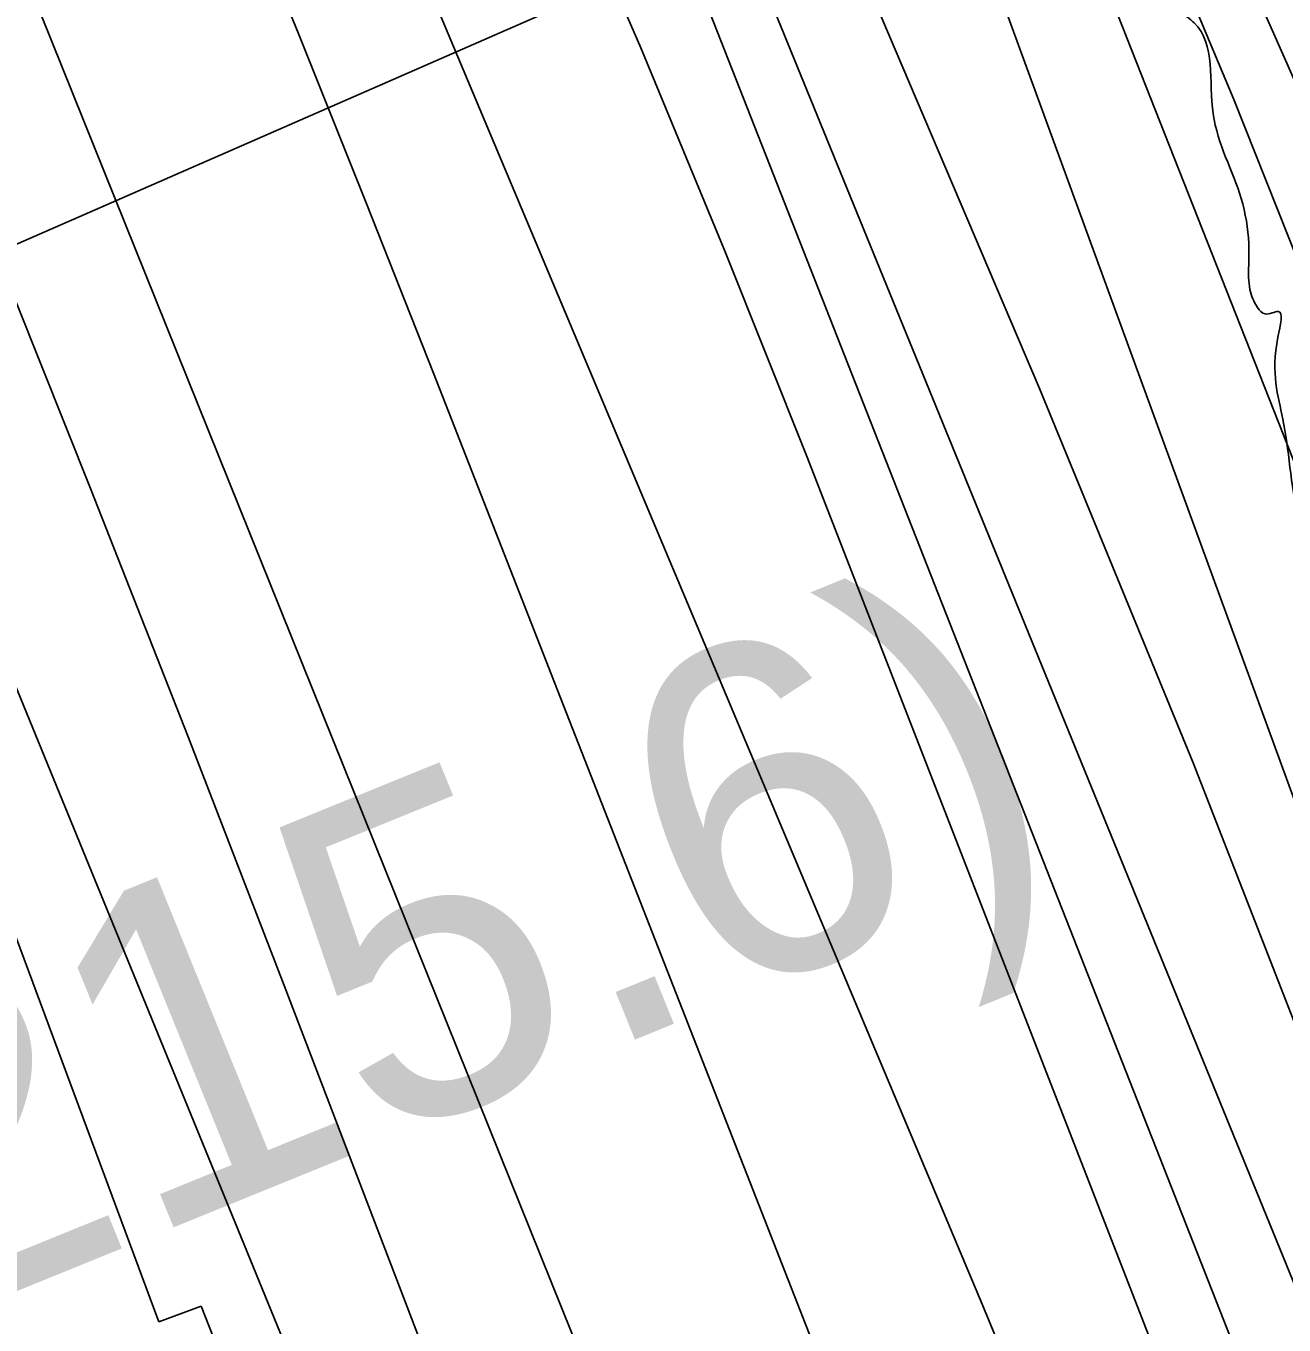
# Model space of a CAD drawing. Extents: x 3329297 to 3367176, y 649250 to 674653.
# Drawn here: x 3341882.4 to 3342263.3, y 665891.9 to 666284.9 of the extents above; entities that cross this region are included whole.
import ezdxf

# ---------------------------------------------------------------- set-up
doc = ezdxf.new("R2010")
doc.units = 0
for name, color, linetype in [('V-CHAN-NAID', 7, 'Continuous'), ('V-RIVR-EDGE', 7, 'Continuous'), ('V-RIVR-RANG', 7, 'Continuous'), ('V-RRAP-RVMT', 7, 'Continuous'), ('V-TOPO-DPTH', 7, 'Continuous'), ('V-TOPO-MAJR', 7, 'Continuous'), ('V-TOPO-MINR', 7, 'Continuous'), ('V-TOPO-WATR', 7, 'Continuous')]:
    doc.layers.add(name, color=color, linetype=linetype)

msp = doc.modelspace()

# ---------------------------------------------------------------- linework, layer by layer
at = {"layer": 'V-RIVR-EDGE'}
msp.add_spline([(3342816.41, 664076.7), (3342812.76, 664100.73), (3342811.24, 664114.69), (3342810.49, 664125.17), (3342811.67, 664129.43), (3342815.94, 664131.36), (3342822.14, 664130.96), (3342827.58, 664133.66), (3342827.98, 664138.7), (3342825.71, 664163.52), (3342823.01, 664169.35), (3342818.01, 664185.26), (3342816.5, 664200), (3342816.91, 664208.92), (3342818.1, 664220.94), (3342817.34, 664227.14), (3342814.66, 664243.44), (3342809.27, 664257.41), (3342808.51, 664264.01), (3342808.92, 664272.54), (3342814.79, 664296.18), (3342814.82, 664305.49), (3342810.59, 664319.46), (3342799.78, 664338.87), (3342790.88, 664350.14), (3342779.66, 664360.25), (3342778.51, 664365.3), (3342779.3, 664369.17), (3342779.69, 664370.72), (3342785.91, 664376.91), (3342798.35, 664388.13), (3342804.18, 664396.26), (3342807.71, 664410.21), (3342807.34, 664416.8), (3342805.02, 664421.46), (3342805.03, 664424.18), (3342805.05, 664435.04), (3342805.48, 664451.32), (3342803.59, 664468.39), (3342800.14, 664485.46), (3342800.15, 664492.05), (3342800.55, 664495.93), (3342805.6, 664499.41), (3342810.27, 664507.15), (3342811.45, 664513.74), (3342812.65, 664526.54), (3342808.84, 664554.08), (3342808.48, 664564.55), (3342811.98, 664571.52), (3342819.76, 664577.71), (3342825.21, 664588.56), (3342825.62, 664596.7), (3342825.25, 664604.07), (3342821.39, 664610.67), (3342817.54, 664623.86), (3342808.64, 664632.03), (3342807.5, 664639.01), (3342807.51, 664645.61), (3342805.59, 664651.04), (3342795.55, 664667.74), (3342786.28, 664683.28), (3342782.79, 664682.12), (3342779.3, 664685.62), (3342772.36, 664698.82), (3342765.01, 664705.82), (3342757.66, 664715.15), (3342754.96, 664720.97), (3342754.97, 664725.24), (3342756.92, 664729.5), (3342762.36, 664734.91), (3342763.16, 664745.77), (3342759.34, 664768.66), (3342756.66, 664780.69), (3342750.49, 664796.21), (3342738.91, 664818.35), (3342728.88, 664839.31), (3342718.83, 664850.59), (3342704.53, 664870.4), (3342673.21, 664906.93), (3342667.03, 664917.03), (3342662.4, 664928.67), (3342645.77, 664948.1), (3342638.82, 664957.43), (3342632.64, 664969.85), (3342630.72, 664978), (3342626.86, 664984.99), (3342614.87, 664996.66), (3342611.39, 664999.38), (3342609.84, 665001.32), (3342609.85, 665006.36), (3342606.76, 665010.25), (3342597.86, 665020.35), (3342593.22, 665025.41), (3342592.47, 665033.17), (3342590.94, 665044.42), (3342589.42, 665054.5), (3342588.28, 665065.36), (3342585.98, 665077), (3342585.23, 665086.7), (3342585.25, 665096.4), (3342584.88, 665101.05), (3342582.95, 665104.16), (3342580.25, 665109.59), (3342577.16, 665116.97), (3342577.18, 665122.79), (3342577.2, 665131.71), (3342577.22, 665142.56), (3342577.25, 665154.2), (3342576.12, 665167.77), (3342572.7, 665192.99), (3342566.93, 665215.11), (3342563.48, 665229.47), (3342558.85, 665239.95), (3342557.31, 665244.22), (3342555.4, 665255.47), (3342553.11, 665268.66), (3342549.27, 665284.57), (3342541.57, 665307.08), (3342537.34, 665321.83), (3342531.95, 665340.07), (3342533.51, 665343.55), (3342533.53, 665349.76), (3342526.98, 665368.39), (3342525.46, 665379.64), (3342523.54, 665388.18), (3342518.15, 665403.7), (3342515.47, 665416.12), (3342514.34, 665430.86), (3342508.57, 665450.65), (3342503.19, 665470.83), (3342492.38, 665490.63), (3342491.63, 665499.17), (3342490.87, 665508.48), (3342486.28, 665532.92), (3342483.6, 665545.33), (3342477.81, 665557.76), (3342475.93, 665580.26), (3342474.8, 665594.22), (3342470.17, 665605.48), (3342467.87, 665614.4), (3342467.13, 665629.53), (3342466.39, 665643.49), (3342466.82, 665662.1), (3342467.25, 665679.55), (3342463.41, 665695.46), (3342454.93, 665713.71), (3342445.67, 665732.35), (3342448.39, 665735.45), (3342449.55, 665735.05), (3342454.58, 665728.84), (3342456.13, 665730.38), (3342456.13, 665730.77), (3342455.37, 665734.65), (3342442.22, 665750.97), (3342428.7, 665771.56), (3342413.65, 665800.68), (3342398.6, 665832.52), (3342380.47, 665869.41), (3342358.86, 665914.06), (3342350, 665938.51), (3342337.27, 665963.36), (3342312.2, 666021.59), (3342297.17, 666058.47), (3342281.74, 666092.64), (3342274.81, 666112.43), (3342267.5, 666136.11), (3342262.92, 666165.98), (3342261.43, 666190.8), (3342261.45, 666198.56), (3342257.57, 666197.79), (3342255.25, 666199.74), (3342252.93, 666205.17), (3342252.57, 666212.54), (3342252.58, 666219.13), (3342250.29, 666232.71), (3342241.82, 666258.33), (3342236.07, 666285.87), (3342231.81, 666288.99), (3342227.55, 666291.71), (3342219.05, 666302.59), (3342218.67, 666306.86), (3342219.07, 666312.29), (3342210.16, 666314.25), (3342205.13, 666318.91), (3342203.98, 666324.35), (3342203.99, 666330.16), (3342202.08, 666339.09), (3342191.65, 666356.56), (3342180.04, 666369), (3342175.41, 666377.55), (3342164.99, 666396.96), (3342154.58, 666421.81), (3342139.95, 666463.34), (3342130.7, 666487.79), (3342122.99, 666506.43), (3342111.8, 666527.4), (3342098.68, 666554.19), (3342094.83, 666565.83), (3342092.54, 666581.74), (3342088.69, 666594.54), (3342085.25, 666612.78), (3342082.17, 666622.09), (3342072.89, 666631.81), (3342063.22, 666645.41), (3342057.44, 666657.83), (3342049.73, 666678.02), (3342048.22, 666693.14), (3342050.17, 666696.63), (3342050.96, 666704.38), (3342046.71, 666709.05), (3342039.36, 666716.82), (3342032.41, 666729.25), (3342015.81, 666761.09), (3342003.06, 666780.9), (3341996.09, 666786.35), (3341994.95, 666792.55), (3341992.63, 666796.44), (3341982.97, 666811.97), (3341967.13, 666835.28), (3341953.59, 666848.89), (3341946.63, 666857.44), (3341940.45, 666867.92), (3341935.81, 666874.14), (3341919.16, 666884.26), (3341915.69, 666890.09), (3341911.45, 666900.18), (3341899.85, 666913.78), (3341894.82, 666921.16), (3341889.03, 666931.65), (3341869.32, 666956.91), (3341855.01, 666974.78), (3341848.82, 666978.67), (3341839.53, 666986.84), (3341829.09, 667000.44), (3341821.76, 667015.19), (3341819.07, 667024.89), (3341817.15, 667031.1), (3341806.31, 667038.89), (3341788.13, 667056.77), (3341778.46, 667069.98), (3341769.56, 667076.21), (3341762.98, 667079.71), (3341756.02, 667089.04), (3341748.29, 667099.53), (3341738.62, 667112.35), (3341730.89, 667120.12), (3341719.29, 667133.73), (3341714.66, 667143.05), (3341706.55, 667156.64), (3341694.95, 667171.79), (3341682.22, 667198.97), (3341673.73, 667217.22), (3341665.66, 667244.77), (3341658.35, 667270.77), (3341654.5, 667280.86), (3341646.79, 667297.56), (3341633.67, 667325.51), (3341621.31, 667347.26), (3341603.92, 667370.57), (3341601.61, 667379.11), (3341595.05, 667392.31), (3341586.57, 667412.5), (3341578.1, 667435.79), (3341568.43, 667448.22), (3341554.13, 667467.65), (3341537.52, 667492.51), (3341516.66, 667523.97), (3341476.08, 667581.85), (3341429.71, 667650.22), (3341398.03, 667697.22), (3341370.98, 667737.23), (3341354.76, 667763.64), (3341343.55, 667778.41), (3341338.9, 667782.3), (3341332.33, 667790.07), (3341325.39, 667805.99), (3341317.65, 667814.15), (3341305.28, 667827.37), (3341300.64, 667833.19), (3341282.89, 667869.69), (3341259.72, 667911.24), (3341224.58, 667969.5), (3341190.57, 668018.45), (3341159.67, 668067), (3341126.02, 668105.48), (3341085.81, 668151.72), (3341034.77, 668213.12), (3340998.8, 668250.83), (3340967.07, 668282.32), (3340929.92, 668312.66), (3340887.35, 668349.99), (3340852.52, 668378), (3340818.08, 668406.01), (3340783.64, 668439.06), (3340747.67, 668475.99), (3340722.92, 668504.36), (3340704.36, 668525.73), (3340693.92, 668537.01), (3340680.75, 668543.24), (3340672.61, 668546.75), (3340664.48, 668552.59), (3340650.93, 668563.48), (3340645.91, 668568.92), (3340640.88, 668576.69), (3340634.7, 668584.08), (3340619.62, 668601.57), (3340609.54, 668604.69), (3340603.74, 668608.97), (3340599.1, 668614.41), (3340595.62, 668621.01), (3340589.43, 668627.24), (3340567.76, 668645.9), (3340549.95, 668659.13), (3340496.93, 668702.7), (3340430.76, 668760.64), (3340383.93, 668798.76), (3340346.77, 668824.45), (3340316.96, 668845.08), (3340289.86, 668863.37), (3340255.41, 668891.77), (3340209.37, 668936.09), (3340181.13, 668962.92), (3340159.06, 668977.32), (3340134.29, 668996.39), (3340120.75, 669009.22), (3340113.4, 669017.77), (3340109.92, 669023.59), (3340107.6, 669025.92), (3340099.85, 669026.72), (3340094.42, 669027.9), (3340089.39, 669030.24), (3340085.14, 669036.45), (3340084.76, 669043.04), (3340082.06, 669046.15), (3340066.19, 669058.99), (3340051.1, 669071.44), (3340041.8, 669077.66), (3339987.61, 669116.19), (3339929.52, 669149.3), (3339882.28, 669177.34), (3339823.8, 669212), (3339768.82, 669245.87), (3339704.94, 669289.46), (3339659.64, 669320.6), (3339613.98, 669359.49), (3339576.03, 669382.85), (3339562.87, 669392.97), (3339559.39, 669394.53), (3339555.89, 669394.15), (3339553.17, 669389.89), (3339550.84, 669388.73), (3339546.19, 669392.24), (3339540.39, 669395.35), (3339537.28, 669393.03), (3339533.01, 669392.66), (3339518.67, 669398.12), (3339507.83, 669404.74), (3339498.93, 669411.35), (3339490.01, 669411.38), (3339486.53, 669416.04), (3339483.43, 669417.6), (3339473.36, 669420.73), (3339460.58, 669427.74), (3339447.8, 669435.52), (3339435.41, 669443.31), (3339423.8, 669453.42), (3339413.36, 669464.7), (3339407.94, 669471.3), (3339393.62, 669479.48), (3339378.13, 669489.21), (3339357.61, 669502.45), (3339355.67, 669504.78), (3339358.39, 669506.33), (3339359.56, 669509.43), (3339359.18, 669510.98), (3339356.48, 669515.25), (3339347.17, 669516.82), (3339341.34, 669512.57), (3339338.24, 669513.36), (3339320.82, 669525.81), (3339311.15, 669534.75), (3339296.06, 669548.75), (3339293.35, 669550.31), (3339286.37, 669549.16), (3339280.93, 669546.46), (3339277.05, 669546.47), (3339268.14, 669549.98), (3339250.71, 669559.72), (3339229.04, 669575.67), (3339210.84, 669586.97), (3339202.33, 669595.13), (3339200.4, 669599.4), (3339200.02, 669604.83), (3339198.1, 669611.04), (3339183.01, 669622.71), (3339166.35, 669632.45)], degree=3, dxfattribs=at)
at = {"layer": 'V-RIVR-RANG'}
msp.add_line((3342544.28, 666509.7), (3341591.49, 666092.81), dxfattribs=at)
at = {"layer": 'V-RRAP-RVMT'}
for p, q in [((3341879.33, 666009.68), (3341922.64, 665892.85)), ((3341922.64, 665892.85), (3341935.51, 665897.65)), ((3341935.51, 665897.65), (3341984.04, 665773.15))]:
    msp.add_line(p, q, dxfattribs=at)
at = {"layer": 'V-TOPO-DPTH'}
for points in [[(3342746.37, 664570.09), (3342482.89, 665316.86), (3342466.6, 665363.34), (3342450.45, 665409.86), (3342434.5, 665456.45), (3342418.69, 665503.09), (3342389.48, 665589.87), (3342388.36, 665593.15), (3342387.23, 665596.42), (3342386.07, 665599.68), (3342384.89, 665602.94), (3342366.55, 665653.18), (3342356.03, 665681.5), (3342345.29, 665709.73), (3342334.24, 665737.84), (3342322.98, 665765.86), (3342010.97, 666529.7)], [(3342746.37, 664570.09), (3342482.89, 665316.86), (3342466.6, 665363.34), (3342450.45, 665409.86), (3342434.5, 665456.45), (3342418.69, 665503.09), (3342389.48, 665589.87), (3342388.36, 665593.15), (3342387.23, 665596.42), (3342386.07, 665599.68), (3342384.89, 665602.94), (3342366.55, 665653.18), (3342356.03, 665681.5), (3342345.29, 665709.73), (3342334.24, 665737.84), (3342322.98, 665765.86), (3342010.97, 666529.7)], [(3341924.02, 666487.78), (3342171.87, 665898.21), (3342194.61, 665843.25), (3342216.94, 665788.11), (3342238.64, 665732.73), (3342259.94, 665677.18), (3342296.17, 665581.04), (3342299.03, 665573.44), (3342301.88, 665565.84), (3342304.72, 665558.23), (3342307.55, 665550.62), (3342396.68, 665310.59), (3342429.99, 665221.96), (3342463.78, 665133.53), (3342498.28, 665045.36), (3342533.25, 664957.38), (3342558.51, 664894.57), (3342581.03, 664838.07), (3342603.34, 664781.48), (3342625.3, 664724.75)], [(3341924.02, 666487.78), (3342171.87, 665898.21), (3342194.61, 665843.25), (3342216.94, 665788.11), (3342238.64, 665732.73), (3342259.94, 665677.18), (3342296.17, 665581.04), (3342299.03, 665573.44), (3342301.88, 665565.84), (3342304.72, 665558.23), (3342307.55, 665550.62), (3342396.68, 665310.59), (3342429.99, 665221.96), (3342463.78, 665133.53), (3342498.28, 665045.36), (3342533.25, 664957.38), (3342558.51, 664894.57), (3342581.03, 664838.07), (3342603.34, 664781.48), (3342625.3, 664724.75)], [(3342213.91, 666344.24), (3342248.03, 666262.65), (3342280.72, 666180.47), (3342312.47, 666097.91), (3342483.02, 665642.52), (3342485.21, 665636.51), (3342487.34, 665630.48), (3342489.35, 665624.41), (3342491.3, 665618.32), (3342634.58, 665157.16), (3342664.89, 665059.88), (3342695.3, 664962.62), (3342725.85, 664865.41), (3342756.5, 664768.24), (3342817.37, 664575.8), (3342817.87, 664573.91), (3342818.26, 664571.02), (3342818.28, 664568.1), (3342772.99, 663696.25)], [(3342041.88, 666339.59), (3342068.54, 666278.3), (3342094.09, 666216.54), (3342118.9, 666154.46), (3342320.82, 665635.53), (3342331.54, 665607.96), (3342342.24, 665580.38), (3342352.91, 665552.79), (3342363.57, 665525.2), (3342380.15, 665482.26), (3342398.99, 665433.16), (3342417.73, 665384.01), (3342436.29, 665334.8), (3342454.74, 665285.55), (3342456.85, 665279.88), (3342476.2, 665227.73), (3342495.46, 665175.55), (3342514.59, 665123.32), (3342533.63, 665071.06), (3342718.12, 664562.58)], [(3342718.12, 664562.58), (3342533.63, 665071.06), (3342514.59, 665123.32), (3342495.46, 665175.55), (3342476.2, 665227.73), (3342456.85, 665279.88), (3342454.74, 665285.55), (3342436.29, 665334.8), (3342417.73, 665384.01), (3342398.99, 665433.16), (3342380.15, 665482.26), (3342363.57, 665525.2), (3342352.91, 665552.79), (3342342.24, 665580.38), (3342331.54, 665607.96), (3342320.82, 665635.53), (3342118.9, 666154.46), (3342094.09, 666216.54), (3342068.54, 666278.3), (3342041.88, 666339.59)], [(3342561.1, 664693.1), (3342536.78, 664768.86), (3342511.62, 664844.32), (3342485.19, 664919.35), (3342457.91, 664994.08), (3342441.54, 665037.77), (3342420.81, 665093.47), (3342400.24, 665149.23), (3342379.91, 665205.07), (3342359.75, 665260.98), (3342351.29, 665284.58), (3342335.35, 665328.69), (3342319.24, 665372.73), (3342302.88, 665416.68), (3342286.35, 665460.56), (3342275.88, 665488.12), (3342264.42, 665518.16), (3342252.9, 665548.18), (3342241.28, 665578.17), (3342229.6, 665608.13), (3342005.82, 666179.84), (3341985.44, 666231.37), (3341964.82, 666282.8), (3341943.85, 666334.08)], [(3341943.85, 666334.08), (3341964.82, 666282.8), (3341985.44, 666231.37), (3342005.82, 666179.84), (3342229.6, 665608.13), (3342241.28, 665578.17), (3342252.9, 665548.18), (3342264.42, 665518.16), (3342275.88, 665488.12), (3342286.35, 665460.56), (3342302.88, 665416.68), (3342319.24, 665372.73), (3342335.35, 665328.69), (3342351.29, 665284.58), (3342359.75, 665260.98), (3342379.91, 665205.07), (3342400.24, 665149.23), (3342420.81, 665093.47), (3342441.54, 665037.77), (3342457.91, 664994.08), (3342485.19, 664919.35), (3342511.62, 664844.32), (3342536.78, 664768.86), (3342561.1, 664693.1)], [(3342162.24, 666335.77), (3342410.61, 665656.31), (3342418.95, 665633.05), (3342427.09, 665609.73), (3342434.94, 665586.3), (3342442.6, 665562.81), (3342703.31, 664745.72), (3342712.82, 664716.35), (3342722.51, 664687.04), (3342732.45, 664657.82), (3342742.57, 664628.66), (3342762.18, 664572.94), (3342762.76, 664571.81), (3342763.49, 664570.82), (3342765.55, 664569.42), (3342770.48, 664567.43), (3342773.46, 664565.47), (3342775.75, 664563.07), (3342776.99, 664559.99), (3342777.54, 664556.46), (3342752.36, 663979.79), (3342746.15, 663858.52), (3342738.73, 663737.33)], [(3342738.73, 663737.33), (3342746.15, 663858.52), (3342752.36, 663979.79), (3342777.54, 664556.46), (3342776.99, 664559.99), (3342775.75, 664563.07), (3342773.46, 664565.47), (3342770.48, 664567.43), (3342765.55, 664569.42), (3342763.49, 664570.82), (3342762.76, 664571.81), (3342762.18, 664572.94), (3342742.57, 664628.66), (3342732.45, 664657.82), (3342722.51, 664687.04), (3342712.82, 664716.35), (3342703.31, 664745.72), (3342442.6, 665562.81), (3342434.94, 665586.3), (3342427.09, 665609.73), (3342418.95, 665633.05), (3342410.61, 665656.31), (3342162.24, 666335.77)]]:
    msp.add_lwpolyline(points, dxfattribs=at)
at = {"layer": 'V-TOPO-MAJR'}
msp.add_lwpolyline([(3342499.49, 663200.43), (3342514.84, 664482.04), (3342514.16, 664505.02), (3342512.21, 664527.83), (3342508.37, 664550.41), (3342503.28, 664572.82), (3342448.74, 664773.43), (3342413.78, 664895.5), (3342376.64, 665016.87), (3342336.24, 665137.2), (3342293.66, 665256.83), (3342193.8, 665525.86), (3342193.46, 665526.77), (3342193.28, 665527.23), (3342193.11, 665527.68), (3342191.1, 665532.94), (3342189.91, 665536.02), (3342188.71, 665539.1), (3342187.49, 665542.17), (3342186.27, 665545.24), (3341820.92, 666452.1)], dxfattribs=at)
at = {"layer": 'V-TOPO-MINR'}
for points in [[(3342781.67, 663507.75), (3342840.16, 664572.02), (3342839.86, 664575.67), (3342839.73, 664576.18), (3342714.04, 664997.71), (3342681.72, 665105.22), (3342649.08, 665212.63), (3342615.94, 665319.89), (3342582.49, 665427.05), (3342527.81, 665600.81), (3342521.29, 665620.96), (3342514.57, 665641.05), (3342507.55, 665661.02), (3342500.32, 665680.93), (3342438.57, 665846.96), (3342399.38, 665949.45), (3342358.95, 666051.43), (3342316.65, 666152.66), (3342273.11, 666253.38), (3342138.95, 666556.06)], [(3342746.37, 664570.09), (3342482.89, 665316.86), (3342466.6, 665363.34), (3342450.45, 665409.86), (3342434.5, 665456.45), (3342418.69, 665503.09), (3342389.48, 665589.87), (3342388.36, 665593.15), (3342387.23, 665596.42), (3342386.07, 665599.68), (3342384.89, 665602.94), (3342366.55, 665653.18), (3342356.03, 665681.5), (3342345.29, 665709.73), (3342334.24, 665737.84), (3342322.98, 665765.86), (3342010.97, 666529.7)], [(3342732.25, 664566.34), (3342446.55, 665368.48), (3342438.14, 665392.03), (3342429.71, 665415.57), (3342421.24, 665439.09), (3342412.75, 665462.61), (3342410.15, 665469.8), (3342402.86, 665489.68), (3342395.48, 665509.53), (3342387.94, 665529.33), (3342380.3, 665549.08), (3342372.58, 665568.81), (3342364.86, 665588.53), (3342357.12, 665608.25), (3342349.38, 665627.96), (3341997.45, 666523)], [(3342625.3, 664724.75), (3342603.34, 664781.48), (3342581.03, 664838.07), (3342558.51, 664894.57), (3342533.25, 664957.38), (3342498.28, 665045.36), (3342463.78, 665133.53), (3342429.99, 665221.96), (3342396.68, 665310.59), (3342307.55, 665550.62), (3342304.72, 665558.23), (3342301.88, 665565.84), (3342299.03, 665573.44), (3342296.17, 665581.04), (3342259.94, 665677.18), (3342238.64, 665732.73), (3342216.94, 665788.11), (3342194.61, 665843.25), (3342171.87, 665898.21), (3341924.02, 666487.78)], [(3342729.91, 664749.91), (3342718.84, 664786.06), (3342508.73, 665507.69), (3342502.95, 665527.3), (3342497.08, 665546.89), (3342491.08, 665566.44), (3342485, 665585.96), (3342484.98, 665586.01), (3342478.71, 665605.44), (3342472.25, 665624.8), (3342465.51, 665644.07), (3342458.59, 665663.28), (3342451.46, 665682.41), (3342444.25, 665701.51), (3342436.9, 665720.56), (3342429.47, 665739.58), (3342164.01, 666412.35)], [(3341748.65, 666404.32), (3341992.02, 665809.99), (3342012.84, 665758.22), (3342033.23, 665706.28), (3342052.96, 665654.09), (3342072.27, 665601.74), (3342105.97, 665508.54), (3342108.07, 665502.65), (3342110.13, 665496.75), (3342112.14, 665490.83), (3342114.1, 665484.89), (3342233.7, 665118.31), (3342265.27, 665018.32), (3342295.55, 664917.96), (3342323.91, 664817.04), (3342350.98, 664715.74)], [(3342772.99, 663696.25), (3342818.28, 664568.1), (3342818.26, 664571.02), (3342817.87, 664573.91), (3342817.37, 664575.8), (3342756.5, 664768.24), (3342725.85, 664865.41), (3342695.3, 664962.62), (3342664.89, 665059.88), (3342634.58, 665157.16), (3342491.3, 665618.32), (3342489.35, 665624.41), (3342487.34, 665630.48), (3342485.21, 665636.51), (3342483.02, 665642.52), (3342312.47, 666097.91), (3342280.72, 666180.47), (3342248.03, 666262.65), (3342213.91, 666344.24)], [(3342718.12, 664562.58), (3342533.63, 665071.06), (3342514.59, 665123.32), (3342495.46, 665175.55), (3342476.2, 665227.73), (3342456.85, 665279.88), (3342454.74, 665285.55), (3342436.29, 665334.8), (3342417.73, 665384.01), (3342398.99, 665433.16), (3342380.15, 665482.26), (3342363.57, 665525.2), (3342352.91, 665552.79), (3342342.24, 665580.38), (3342331.54, 665607.96), (3342320.82, 665635.53), (3342118.9, 666154.46), (3342094.09, 666216.54), (3342068.54, 666278.3), (3342041.88, 666339.59)], [(3342561.1, 664693.1), (3342536.78, 664768.86), (3342511.62, 664844.32), (3342485.19, 664919.35), (3342457.91, 664994.08), (3342441.54, 665037.77), (3342420.81, 665093.47), (3342400.24, 665149.23), (3342379.91, 665205.07), (3342359.75, 665260.98), (3342351.29, 665284.58), (3342335.35, 665328.69), (3342319.24, 665372.73), (3342302.88, 665416.68), (3342286.35, 665460.56), (3342275.88, 665488.12), (3342264.42, 665518.16), (3342252.9, 665548.18), (3342241.28, 665578.17), (3342229.6, 665608.13), (3342005.82, 666179.84), (3341985.44, 666231.37), (3341964.82, 666282.8), (3341943.85, 666334.08)], [(3341841.56, 666294.6), (3341871.97, 666219.85), (3341902.01, 666144.96), (3341931.5, 666069.85), (3341960.63, 665994.6), (3342128.1, 665557.23), (3342137.09, 665533.46), (3342145.96, 665509.65), (3342154.64, 665485.77), (3342163.2, 665461.85), (3342194.96, 665371.92), (3342219.26, 665302.97), (3342243.49, 665234.01), (3342267.63, 665165.01), (3342291.69, 665095.98), (3342358.56, 664903.77), (3342372.5, 664864.02), (3342386.57, 664824.32), (3342400.83, 664784.68), (3342415.23, 664745.1)], [(3342755.41, 664573.39), (3342681.43, 664782.34), (3342644.07, 664889.11), (3342607.23, 664996.06), (3342571.18, 665103.28), (3342535.66, 665210.68), (3342416.17, 665576.38), (3342411.73, 665589.75), (3342407.19, 665603.08), (3342402.52, 665616.37), (3342397.76, 665629.63), (3342323.34, 665833.29), (3342280.26, 665947.94), (3342235.78, 666062.03), (3342189.2, 666175.28), (3342141.23, 666287.97)]]:
    msp.add_lwpolyline(points, dxfattribs=at)
at = {"layer": 'V-TOPO-WATR'}
msp.add_lwpolyline([(3342738.73, 663737.33), (3342746.15, 663858.52), (3342752.36, 663979.79), (3342777.54, 664556.46), (3342776.99, 664559.99), (3342775.75, 664563.07), (3342773.46, 664565.47), (3342770.48, 664567.43), (3342765.55, 664569.42), (3342763.49, 664570.82), (3342762.76, 664571.81), (3342762.18, 664572.94), (3342742.57, 664628.66), (3342732.45, 664657.82), (3342722.51, 664687.04), (3342712.82, 664716.35), (3342703.31, 664745.72), (3342442.6, 665562.81), (3342434.94, 665586.3), (3342427.09, 665609.73), (3342418.95, 665633.05), (3342410.61, 665656.31), (3342162.24, 666335.77)], dxfattribs=at)

# ---------------------------------------------------------------- texts
at = {"layer": 'V-CHAN-NAID'}
msp.add_text('BURTVILLE "216A" (215.6)', height=100, rotation=22.1313, dxfattribs=at).set_placement((3340686.85, 665417.04))

doc.saveas('drawing.dxf')
